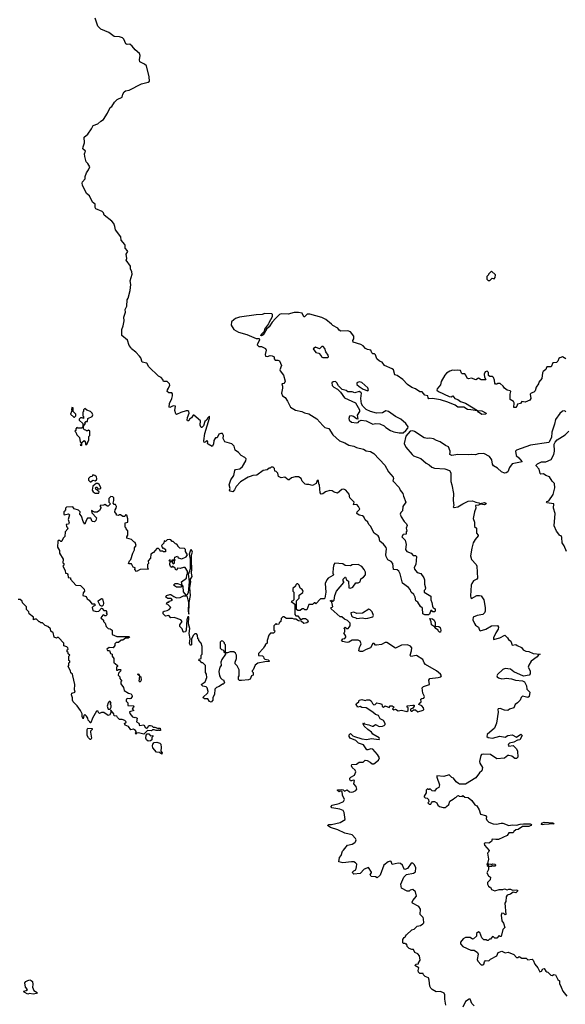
# Model space of a CAD drawing. Extents: x 2494118 to 2687960, y 757339 to 915227.
# Tile 274 of 364: x 2601101 to 2607408, y 889455 to 900848. Entities that reach past the tile are written whole.
import ezdxf

# ---------------------------------------------------------------- set-up
doc = ezdxf.new("R2010")
doc.units = 0

msp = doc.modelspace()

# ---------------------------------------------------------------- linework, layer by layer
at = {"layer": '0CON20XD'}
for points in [[(2603765, 895563), (2603741, 895555), (2603655, 895500), (2603605, 895448), (2603585, 895406), (2603565, 895383), (2603534, 895394), (2603528, 895405), (2603533, 895425), (2603522, 895465), (2603541, 895525), (2603576, 895574), (2603587, 895633), (2603596, 895644), (2603645, 895652), (2603675, 895678), (2603717, 895743), (2603718, 895765), (2603705, 895782), (2603663, 895805), (2603629, 895839), (2603592, 895865), (2603582, 895912), (2603555, 895940), (2603474, 895964), (2603453, 896003), (2603457, 896035), (2603445, 896058), (2603425, 896060), (2603405, 896052), (2603385, 896010), (2603365, 896008), (2603355, 895998), (2603345, 895980), (2603342, 895938), (2603325, 895908), (2603280, 895935), (2603272, 895945), (2603277, 895965), (2603270, 895975), (2603265, 895978), (2603245, 895958), (2603235, 895957), (2603228, 895975), (2603242, 896058), (2603296, 896236), (2603295, 896260), (2603275, 896242), (2603259, 896215), (2603240, 896200), (2603225, 896150), (2603205, 896128), (2603198, 896128), (2603188, 896155), (2603190, 896205), (2603115, 896270), (2603105, 896272), (2603088, 896242), (2603063, 896225), (2603055, 896208), (2603042, 896205), (2603037, 896215), (2603039, 896245), (2603062, 896295), (2603057, 896315), (2603045, 896323), (2603025, 896323), (2602965, 896303), (2602915, 896280), (2602906, 896286), (2602896, 896324), (2602902, 896375), (2602875, 896381), (2602835, 896362), (2602830, 896365), (2602834, 896405), (2602860, 896465), (2602867, 896495), (2602867, 896517), (2602859, 896529), (2602825, 896530), (2602807, 896547), (2602808, 896565), (2602823, 896585), (2602835, 896620), (2602833, 896635), (2602805, 896661), (2602765, 896660), (2602756, 896686), (2602735, 896708), (2602705, 896722), (2602592, 896832), (2602572, 896872), (2602517, 896887), (2602500, 896935), (2602486, 896955), (2602445, 897000), (2602395, 897038), (2602386, 897056), (2602365, 897078), (2602349, 897139), (2602280, 897195), (2602282, 897228), (2602283, 897265), (2602299, 897305), (2602308, 897365), (2602306, 897405), (2602323, 897465), (2602319, 897495), (2602340, 897535), (2602343, 897605), (2602356, 897625), (2602378, 897715), (2602387, 897785), (2602380, 897825), (2602401, 897905), (2602399, 897929), (2602382, 897965), (2602382, 897995), (2602332, 898065), (2602340, 898085), (2602332, 898135), (2602350, 898165), (2602348, 898175), (2602320, 898205), (2602322, 898235), (2602318, 898245), (2602273, 898295), (2602272, 898335), (2602210, 898415), (2602202, 898455), (2602188, 898488), (2602165, 898518), (2602078, 898585), (2602068, 898615), (2602055, 898628), (2601981, 898661), (2601973, 898675), (2601972, 898715), (2601943, 898735), (2601909, 898809), (2601873, 898835), (2601827, 898935), (2601823, 898955), (2601828, 898972), (2601858, 899005), (2601858, 899032), (2601873, 899077), (2601898, 899112), (2601912, 899145), (2601888, 899185), (2601870, 899205), (2601854, 899264), (2601852, 899295), (2601860, 899325), (2601832, 899355), (2601833, 899375), (2601852, 899425), (2601845, 899490), (2601888, 899522), (2601933, 899585), (2601952, 899625), (2602005, 899644), (2602038, 899675), (2602068, 899692), (2602117, 899765), (2602147, 899833), (2602165, 899842), (2602198, 899895), (2602228, 899925), (2602285, 899952), (2602292, 899985), (2602310, 900015), (2602325, 900024), (2602365, 900032), (2602508, 900105), (2602586, 900124), (2602603, 900137), (2602599, 900185), (2602565, 900315), (2602545, 900335), (2602491, 900361), (2602486, 900385), (2602492, 900435), (2602486, 900455), (2602435, 900500), (2602401, 900541), (2602375, 900563), (2602345, 900561), (2602327, 900567), (2602305, 900624), (2602289, 900639), (2602255, 900651), (2602192, 900655), (2602130, 900700), (2602038, 900738), (2602004, 900775), (2601973, 900865)], [(2606535, 897830), (2606562, 897858), (2606585, 897850), (2606598, 897865), (2606600, 897895), (2606555, 897938), (2606520, 897905), (2606520, 897895), (2606500, 897875), (2606500, 897845), (2606515, 897830), (2606535, 897830)], [(2607414, 896924), (2607375, 896948), (2607344, 896936), (2607334, 896926), (2607323, 896897), (2607305, 896880), (2607264, 896876), (2607245, 896832), (2607195, 896830), (2607190, 896825), (2607185, 896800), (2607154, 896776), (2607145, 896760), (2607138, 896695), (2607102, 896655), (2607097, 896633), (2607072, 896595), (2607061, 896555), (2607045, 896537), (2607015, 896528), (2607003, 896515), (2607008, 896465), (2607000, 896445), (2606945, 896422), (2606905, 896430), (2606890, 896405), (2606855, 896398), (2606848, 896375), (2606835, 896362), (2606815, 896360), (2606818, 896415), (2606809, 896429), (2606772, 896455), (2606771, 896515), (2606780, 896545), (2606770, 896555), (2606738, 896562), (2606704, 896584), (2606689, 896609), (2606655, 896640), (2606625, 896640), (2606615, 896630), (2606602, 896632), (2606593, 896643), (2606590, 896675), (2606577, 896707), (2606565, 896720), (2606535, 896720), (2606522, 896732), (2606522, 896765), (2606505, 896782), (2606480, 896775), (2606470, 896745), (2606473, 896713), (2606490, 896685), (2606485, 896680), (2606435, 896680), (2606405, 896700), (2606375, 896682), (2606325, 896700), (2606288, 896692), (2606275, 896700), (2606260, 896735), (2606245, 896750), (2606215, 896750), (2606207, 896757), (2606195, 896788), (2606165, 896792), (2606127, 896787), (2606105, 896792), (2606075, 896782), (2606035, 896758), (2606014, 896736), (2605975, 896660), (2605967, 896623), (2605928, 896575), (2605925, 896560), (2605942, 896545), (2606065, 896486), (2606087, 896483), (2606107, 896497), (2606130, 896465), (2606165, 896452), (2606195, 896430), (2606255, 896409), (2606395, 896326), (2606445, 896321), (2606493, 896295), (2606490, 896285), (2606445, 896281), (2606404, 896305), (2606392, 896322), (2606318, 896332), (2606278, 896338), (2606235, 896364), (2606165, 896366), (2606135, 896386), (2606052, 896422), (2605965, 896449), (2605874, 896464), (2605832, 896462), (2605823, 896473), (2605818, 896495), (2605785, 896502), (2605755, 896542), (2605725, 896540), (2605675, 896578), (2605635, 896592), (2605585, 896628), (2605531, 896685), (2605465, 896731), (2605437, 896737), (2605422, 896795), (2605405, 896809), (2605320, 896845), (2605290, 896885), (2605260, 896895), (2605230, 896925), (2605215, 896970), (2605202, 896982), (2605183, 896983), (2605170, 896995), (2605160, 897025), (2605123, 897033), (2605100, 897045), (2605073, 897073), (2605045, 897088), (2604957, 897117), (2604954, 897134), (2604962, 897155), (2604962, 897185), (2604926, 897236), (2604895, 897248), (2604814, 897244), (2604796, 897256), (2604779, 897279), (2604721, 897311), (2604705, 897326), (2604639, 897379), (2604595, 897403), (2604455, 897441), (2604425, 897440), (2604395, 897408), (2604385, 897410), (2604365, 897452), (2604325, 897461), (2604275, 897459), (2604205, 897440), (2604125, 897443), (2604103, 897437), (2604058, 897392), (2604021, 897349), (2603985, 897294), (2603953, 897267), (2603915, 897202), (2603895, 897188), (2603888, 897195), (2603892, 897205), (2603930, 897245), (2603935, 897267), (2603982, 897328), (2603985, 897346), (2604022, 897415), (2604023, 897435), (2604015, 897445), (2603935, 897447), (2603905, 897438), (2603835, 897434), (2603643, 897407), (2603595, 897392), (2603575, 897376), (2603550, 897350), (2603547, 897315), (2603577, 897265), (2603631, 897231), (2603725, 897206), (2603835, 897159), (2603868, 897158), (2603872, 897145), (2603848, 897085), (2603865, 897068), (2603895, 897067), (2603944, 897044), (2603950, 897025), (2603937, 896975), (2603943, 896955), (2603965, 896952), (2603996, 896964), (2604020, 896960), (2604043, 896945), (2604043, 896923), (2604055, 896910), (2604085, 896910), (2604105, 896900), (2604129, 896845), (2604110, 896795), (2604112, 896785), (2604152, 896735), (2604168, 896665), (2604167, 896653), (2604155, 896640), (2604130, 896635), (2604139, 896609), (2604140, 896585), (2604127, 896525), (2604140, 896495), (2604168, 896475), (2604197, 896435), (2604232, 896365), (2604288, 896328), (2604364, 896314), (2604395, 896299), (2604445, 896286), (2604535, 896230), (2604605, 896154), (2604629, 896129), (2604675, 896117), (2604720, 896045), (2604798, 895975), (2604861, 895951), (2604905, 895924), (2604965, 895914), (2604995, 895896), (2605075, 895880), (2605105, 895861), (2605155, 895850), (2605195, 895827), (2605323, 895695), (2605365, 895618), (2605420, 895555), (2605422, 895538), (2605413, 895513), (2605488, 895435), (2605500, 895405), (2605532, 895365), (2605538, 895335), (2605563, 895265), (2605530, 895215), (2605528, 895165), (2605508, 895145), (2605501, 895125), (2605509, 895095), (2605545, 895042), (2605573, 895015), (2605580, 894995), (2605568, 894965), (2605578, 894935), (2605568, 894922), (2605570, 894895), (2605535, 894890), (2605518, 894865), (2605559, 894825), (2605568, 894775), (2605561, 894719), (2605575, 894696), (2605625, 894676), (2605649, 894649), (2605677, 894647), (2605687, 894637), (2605681, 894545), (2605661, 894509), (2605665, 894490), (2605695, 894452), (2605738, 894438), (2605771, 894391), (2605779, 894365), (2605779, 894315), (2605793, 894275), (2605788, 894255), (2605778, 894245), (2605778, 894225), (2605855, 894177), (2605852, 894135), (2605866, 894105), (2605873, 894063), (2605882, 894042), (2605896, 894036), (2605902, 894025), (2605902, 894005), (2605895, 893998), (2605878, 893998), (2605865, 894010), (2605855, 894010), (2605839, 893971), (2605825, 893960), (2605785, 893960), (2605763, 893975), (2605757, 894037), (2605735, 894058), (2605705, 894108), (2605680, 894125), (2605674, 894165), (2605658, 894198), (2605628, 894225), (2605616, 894256), (2605597, 894277), (2605525, 894328), (2605499, 894435), (2605482, 894465), (2605465, 894482), (2605422, 894485), (2605416, 894555), (2605397, 894577), (2605357, 894597), (2605336, 894636), (2605332, 894655), (2605342, 894725), (2605339, 894739), (2605308, 894778), (2605264, 894814), (2605256, 894855), (2605246, 894875), (2605200, 894905), (2605170, 894955), (2605160, 894985), (2605138, 895005), (2605125, 895032), (2605095, 895062), (2605080, 895095), (2605065, 895107), (2605025, 895113), (2604998, 895135), (2605002, 895155), (2605032, 895185), (2605017, 895217), (2604997, 895237), (2604960, 895235), (2604967, 895267), (2604918, 895315), (2604908, 895358), (2604873, 895403), (2604850, 895415), (2604825, 895412), (2604775, 895370), (2604735, 895382), (2604715, 895397), (2604685, 895400), (2604635, 895383), (2604605, 895362), (2604585, 895358), (2604574, 895374), (2604568, 895465), (2604560, 895475), (2604557, 895517), (2604540, 895515), (2604528, 895482), (2604485, 895458), (2604445, 895470), (2604415, 895468), (2604400, 895475), (2604365, 895510), (2604355, 895540), (2604325, 895558), (2604285, 895558), (2604243, 895547), (2604217, 895523), (2604203, 895523), (2604166, 895556), (2604125, 895547), (2604091, 895561), (2604085, 895600), (2604065, 895620), (2604050, 895625), (2604048, 895655), (2604032, 895672), (2604008, 895672), (2603995, 895660), (2603985, 895660), (2603962, 895638), (2603915, 895632), (2603843, 895577), (2603795, 895574), (2603765, 895563)], [(2604605, 896938), (2604665, 896940), (2604670, 896945), (2604668, 896965), (2604640, 897005), (2604630, 897045), (2604610, 897065), (2604592, 897068), (2604565, 897040), (2604522, 897058), (2604492, 897038), (2604525, 896998), (2604559, 896989), (2604585, 896960), (2604590, 896945), (2604605, 896938)], [(2605486, 896066), (2605535, 896069), (2605566, 896094), (2605589, 896121), (2605593, 896135), (2605563, 896175), (2605507, 896227), (2605445, 896258), (2605364, 896316), (2605335, 896321), (2605295, 896297), (2605226, 896294), (2605155, 896313), (2605106, 896336), (2605067, 896377), (2605054, 896404), (2605044, 896464), (2605053, 896525), (2605043, 896535), (2605025, 896544), (2604975, 896530), (2604943, 896543), (2604895, 896542), (2604875, 896558), (2604828, 896568), (2604785, 896610), (2604767, 896647), (2604752, 896662), (2604725, 896657), (2604710, 896645), (2604712, 896615), (2604734, 896594), (2604773, 896573), (2604808, 896538), (2604855, 896472), (2604983, 896413), (2605028, 896335), (2605030, 896315), (2605003, 896273), (2605010, 896225), (2604995, 896228), (2604960, 896255), (2604935, 896264), (2604915, 896259), (2604906, 896234), (2604911, 896215), (2604935, 896190), (2604995, 896182), (2605015, 896188), (2605027, 896203), (2605047, 896213), (2605106, 896206), (2605185, 896166), (2605216, 896174), (2605265, 896172), (2605315, 896148), (2605335, 896128), (2605388, 896095), (2605425, 896080), (2605486, 896066)], [(2605125, 896554), (2605132, 896565), (2605125, 896589), (2605055, 896648), (2605025, 896656), (2605000, 896645), (2604999, 896625), (2605024, 896604), (2605073, 896573), (2605125, 896554)], [(2601735, 896250), (2601750, 896265), (2601750, 896285), (2601720, 896315), (2601720, 896355), (2601705, 896360), (2601700, 896335), (2601710, 896325), (2601700, 896315), (2601690, 896285), (2601725, 896250), (2601735, 896250)], [(2601815, 895920), (2601820, 895925), (2601820, 895955), (2601845, 895980), (2601860, 895955), (2601862, 895932), (2601878, 895932), (2601900, 895985), (2601900, 896025), (2601910, 896035), (2601910, 896085), (2601895, 896100), (2601885, 896090), (2601875, 896090), (2601865, 896100), (2601852, 896102), (2601840, 896115), (2601840, 896145), (2601860, 896175), (2601850, 896185), (2601865, 896200), (2601885, 896200), (2601890, 896235), (2601940, 896255), (2601948, 896275), (2601940, 896295), (2601920, 896315), (2601878, 896328), (2601855, 896348), (2601840, 896335), (2601840, 896315), (2601830, 896305), (2601830, 896265), (2601840, 896255), (2601838, 896232), (2601825, 896240), (2601805, 896240), (2601790, 896225), (2601790, 896215), (2601830, 896175), (2601830, 896135), (2601815, 896120), (2601775, 896120), (2601762, 896128), (2601750, 896115), (2601750, 896095), (2601740, 896085), (2601750, 896075), (2601760, 896045), (2601792, 896012), (2601800, 895965), (2601810, 895955), (2601810, 895935), (2601800, 895925), (2601815, 895920)], [(2607415, 896310), (2607402, 896322), (2607375, 896320), (2607345, 896290), (2607295, 896220), (2607283, 896167), (2607254, 896075), (2607247, 896013), (2607216, 895954), (2607005, 895925), (2606843, 895865), (2606832, 895855), (2606840, 895805), (2606870, 895780), (2606908, 895732), (2606795, 895708), (2606764, 895666), (2606745, 895618), (2606725, 895603), (2606705, 895602), (2606670, 895615), (2606625, 895660), (2606577, 895687), (2606568, 895705), (2606558, 895755), (2606532, 895795), (2606465, 895829), (2606400, 895825), (2606369, 895811), (2606325, 895817), (2606295, 895812), (2606165, 895815), (2606096, 895806), (2606072, 895815), (2606078, 895842), (2606079, 895855), (2606057, 895907), (2606022, 895922), (2605962, 895965), (2605918, 895978), (2605885, 895998), (2605844, 896006), (2605815, 896000), (2605775, 896010), (2605665, 896084), (2605645, 896090), (2605615, 896086), (2605565, 896029), (2605546, 895945), (2605565, 895900), (2605637, 895815), (2605655, 895802), (2605739, 895769), (2605800, 895715), (2605835, 895696), (2605865, 895669), (2605895, 895659), (2606015, 895651), (2606071, 895631), (2606084, 895605), (2606084, 895504), (2606097, 895465), (2606114, 895365), (2606111, 895285), (2606118, 895225), (2606113, 895213), (2606123, 895203), (2606165, 895210), (2606225, 895245), (2606285, 895276), (2606335, 895279), (2606375, 895264), (2606409, 895259), (2606425, 895248), (2606475, 895261), (2606488, 895255), (2606492, 895245), (2606475, 895233), (2606427, 895243), (2606405, 895230), (2606372, 895225), (2606373, 895195), (2606358, 895152), (2606343, 895075), (2606360, 895035), (2606360, 894985), (2606380, 894965), (2606382, 894905), (2606400, 894885), (2606400, 894875), (2606365, 894832), (2606344, 894795), (2606326, 894734), (2606314, 894645), (2606323, 894603), (2606377, 894545), (2606386, 894525), (2606394, 894385), (2606386, 894374), (2606348, 894355), (2606327, 894323), (2606321, 894305), (2606313, 894183), (2606318, 894158), (2606325, 894150), (2606385, 894184), (2606415, 894186), (2606435, 894180), (2606466, 894135), (2606483, 894045), (2606481, 894005), (2606473, 893985), (2606455, 893967), (2606390, 893955), (2606344, 893935), (2606338, 893905), (2606357, 893863), (2606372, 893842), (2606405, 893817), (2606417, 893785), (2606426, 893776), (2606490, 893795), (2606555, 893836), (2606625, 893839), (2606635, 893820), (2606633, 893797), (2606604, 893755), (2606577, 893695), (2606578, 893678), (2606652, 893695), (2606710, 893725), (2606742, 893695), (2606752, 893675), (2606780, 893655), (2606795, 893612), (2606835, 893618), (2606850, 893605), (2606903, 893583), (2606920, 893555), (2606951, 893541), (2606985, 893538), (2607035, 893513), (2607118, 893508), (2607100, 893500), (2607083, 893477), (2607015, 893427), (2606985, 893380), (2606979, 893355), (2607003, 893315), (2607002, 893278), (2606990, 893265), (2606925, 893250), (2606812, 893302), (2606775, 893334), (2606715, 893341), (2606685, 893329), (2606625, 893271), (2606618, 893255), (2606619, 893245), (2606635, 893231), (2606675, 893221), (2606704, 893224), (2606725, 893229), (2606785, 893222), (2606834, 893204), (2606915, 893198), (2606935, 893188), (2606959, 893139), (2606962, 893102), (2606997, 893065), (2606990, 893015), (2606975, 893004), (2606915, 893020), (2606900, 893005), (2606886, 892974), (2606856, 892944), (2606828, 892925), (2606813, 892887), (2606765, 892870), (2606745, 892853), (2606705, 892859), (2606655, 892878), (2606633, 892875), (2606627, 892865), (2606631, 892835), (2606613, 892707), (2606588, 892652), (2606506, 892575), (2606501, 892555), (2606515, 892541), (2606565, 892534), (2606653, 892557), (2606715, 892546), (2606745, 892564), (2606795, 892573), (2606845, 892547), (2606895, 892580), (2606908, 892565), (2606883, 892517), (2606865, 892510), (2606855, 892512), (2606815, 892490), (2606765, 892476), (2606751, 892465), (2606747, 892455), (2606755, 892443), (2606805, 892450), (2606813, 892443), (2606845, 892410), (2606857, 892385), (2606859, 892315), (2606845, 892300), (2606825, 892300), (2606792, 892325), (2606755, 892334), (2606745, 892333), (2606706, 892304), (2606615, 892297), (2606545, 892347), (2606465, 892351), (2606440, 892345), (2606430, 892335), (2606416, 892265), (2606421, 892245), (2606452, 892195), (2606445, 892158), (2606417, 892135), (2606373, 892075), (2606255, 892003), (2606185, 892002), (2606175, 892008), (2606145, 892028), (2606115, 892072), (2606095, 892078), (2606065, 892112), (2606005, 892091), (2605925, 892100), (2605923, 892085), (2605953, 891993), (2605948, 891965), (2605915, 891948), (2605895, 891922), (2605870, 891925), (2605845, 891950), (2605835, 891940), (2605825, 891940), (2605815, 891950), (2605798, 891932), (2605799, 891901), (2605778, 891865), (2605778, 891855), (2605790, 891845), (2605811, 891841), (2605826, 891826), (2605832, 891798), (2605820, 891785), (2605835, 891770), (2605855, 891770), (2605862, 891788), (2605875, 891800), (2605895, 891800), (2605925, 891788), (2605935, 891760), (2605955, 891742), (2605995, 891732), (2606025, 891733), (2606035, 891742)], [(2607423, 894695), (2607395, 894760), (2607372, 894795), (2607368, 894855), (2607360, 894875), (2607345, 894880), (2607305, 894930), (2607281, 894991), (2607292, 895135), (2607273, 895195), (2607277, 895247), (2607195, 895258), (2607190, 895265), (2607195, 895272), (2607219, 895281), (2607268, 895355), (2607288, 895432), (2607285, 895480), (2607255, 895510), (2607225, 895560), (2607183, 895573), (2607155, 895592), (2607125, 895590), (2607117, 895597), (2607106, 895646), (2607070, 895685), (2607070, 895695), (2607085, 895710), (2607135, 895732), (2607185, 895732), (2607245, 895760), (2607276, 895815), (2607282, 895855), (2607281, 895935), (2607291, 895959), (2607314, 895986), (2607405, 896043), (2607448, 896085)], [(2601925, 895500), (2601945, 895520), (2601975, 895512), (2601987, 895523), (2601992, 895535), (2601987, 895557), (2601970, 895575), (2601945, 895580), (2601938, 895562), (2601915, 895560), (2601895, 895540), (2601895, 895520), (2601915, 895500), (2601925, 895500)], [(2602015, 895370), (2602020, 895385), (2601980, 895415), (2601978, 895432), (2601985, 895440), (2601995, 895440), (2602005, 895420), (2602025, 895418), (2602040, 895425), (2602040, 895435), (2602020, 895470), (2602005, 895480), (2601985, 895483), (2601945, 895450), (2601940, 895405), (2601950, 895385), (2601975, 895370), (2602015, 895370)], [(2603074, 894185), (2603069, 894275), (2603078, 894345), (2603070, 894365), (2603093, 894405), (2603087, 894445), (2603092, 894495), (2603086, 894585), (2603086, 894654), (2603098, 894685), (2603092, 894705), (2603085, 894718), (2603075, 894710), (2603062, 894665), (2603073, 894605), (2603071, 894495), (2603062, 894455), (2603050, 894435), (2603062, 894345), (2603049, 894215), (2603035, 894190), (2603025, 894190), (2602996, 894226), (2602990, 894295), (2602980, 894305), (2602972, 894345), (2603028, 894385), (2603033, 894425), (2603042, 894438), (2603039, 894465), (2603015, 894510), (2602995, 894510), (2602955, 894498), (2602925, 894500), (2602918, 894482), (2602905, 894480), (2602895, 894510), (2602885, 894510), (2602875, 894520), (2602865, 894520), (2602855, 894510), (2602845, 894520), (2602838, 894545), (2602840, 894580), (2602830, 894585), (2602835, 894600), (2602840, 894580), (2602860, 894580), (2602862, 894598), (2602878, 894598), (2602878, 894592), (2602860, 894580), (2602875, 894550), (2602890, 894565), (2602890, 894585), (2602900, 894595), (2602890, 894605), (2602895, 894630), (2602925, 894640), (2602932, 894622), (2602975, 894610), (2603025, 894632), (2603040, 894655), (2603018, 894695), (2603017, 894717), (2603005, 894730), (2602952, 894732), (2602930, 894755), (2602930, 894765), (2602918, 894778), (2602902, 894782), (2602875, 894810), (2602865, 894810), (2602848, 894828), (2602835, 894832), (2602805, 894830), (2602785, 894810), (2602772, 894818), (2602768, 894792), (2602742, 894765), (2602752, 894732), (2602762, 894738), (2602788, 894718), (2602788, 894692), (2602765, 894690), (2602757, 894697), (2602725, 894700), (2602720, 894715), (2602705, 894730), (2602685, 894730), (2602646, 894684), (2602618, 894665), (2602612, 894618), (2602588, 894585), (2602590, 894555), (2602580, 894545), (2602580, 894505), (2602590, 894495), (2602585, 894490), (2602495, 894488), (2602453, 894463), (2602432, 894485), (2602437, 894507), (2602412, 894512), (2602395, 894550), (2602365, 894550), (2602360, 894555), (2602370, 894585), (2602387, 894603), (2602408, 894675), (2602430, 894715), (2602430, 894735), (2602448, 894765), (2602435, 894800), (2602420, 894805), (2602392, 894832), (2602338, 894848), (2602338, 894865), (2602350, 894885), (2602350, 894935), (2602330, 894955), (2602330, 894965), (2602320, 894975), (2602320, 895025), (2602350, 895035), (2602352, 895072), (2602340, 895115), (2602325, 895120), (2602315, 895100), (2602295, 895098), (2602265, 895120), (2602255, 895120), (2602245, 895110), (2602220, 895115), (2602220, 895125), (2602200, 895155), (2602203, 895177), (2602218, 895195), (2602220, 895215), (2602208, 895238), (2602195, 895240), (2602180, 895255), (2602190, 895285), (2602190, 895315), (2602178, 895328), (2602155, 895330), (2602133, 895307), (2602130, 895265), (2602150, 895245), (2602125, 895220), (2602115, 895220), (2602085, 895238), (2602075, 895230), (2602032, 895228), (2602030, 895215), (2602040, 895205), (2602040, 895195), (2602025, 895170), (2601995, 895150), (2601965, 895150), (2601932, 895168), (2601935, 895140), (2601990, 895085), (2601980, 895055), (2601965, 895038), (2601940, 895040), (2601925, 895080), (2601885, 895080), (2601868, 895055), (2601855, 895010), (2601835, 895040), (2601814, 895104), (2601798, 895128), (2601800, 895155), (2601782, 895172), (2601730, 895190), (2601715, 895210), (2601643, 895207), (2601630, 895195), (2601630, 895175), (2601618, 895162), (2601610, 895155), (2601610, 895125), (2601615, 895120), (2601665, 895130), (2601678, 895118), (2601662, 895065), (2601672, 895025), (2601665, 895010), (2601640, 895005), (2601643, 894983), (2601655, 894970), (2601658, 894955), (2601628, 894922), (2601622, 894868), (2601603, 894847), (2601590, 894815), (2601585, 894810), (2601575, 894810), (2601565, 894820), (2601545, 894820), (2601542, 894815), (2601540, 894745), (2601560, 894705), (2601560, 894675), (2601602, 894605), (2601600, 894565), (2601610, 894555), (2601610, 894535), (2601600, 894525), (2601628, 894475), (2601630, 894445), (2601648, 894438), (2601657, 894427), (2601662, 894392), (2601688, 894388), (2601690, 894375), (2601750, 894305), (2601805, 894300), (2601848, 894258), (2601850, 894235), (2601833, 894217), (2601830, 894185), (2601870, 894175), (2601880, 894145), (2601905, 894130), (2601935, 894090), (2601965, 894090), (2601970, 894085), (2601970, 894065), (2601955, 894060), (2601940, 894045), (2601945, 894012), (2601985, 894000), (2602016, 894004), (2602045, 894040), (2602056, 894036), (2602075, 894010), (2602095, 894010), (2602108, 893998), (2602100, 893985), (2602110, 893975), (2602108, 893962), (2602095, 893950), (2602085, 893950), (2602075, 893960), (2602062, 893958), (2602040, 893925), (2602068, 893898), (2602070, 893885), (2602090, 893865), (2602100, 893825), (2602122, 893802), (2602145, 893800), (2602170, 893785), (2602170, 893735), (2602225, 893710), (2602365, 893710), (2602370, 893705), (2602355, 893690), (2602325, 893690), (2602295, 893668), (2602273, 893667), (2602245, 893640), (2602215, 893640), (2602200, 893625), (2602200, 893605), (2602181, 893579), (2602135, 893582), (2602110, 893565), (2602115, 893550), (2602138, 893548), (2602150, 893515), (2602170, 893505), (2602170, 893485), (2602190, 893455), (2602190, 893405), (2602205, 893400), (2602230, 893375), (2602230, 893365), (2602220, 893355), (2602222, 893322), (2602235, 893320), (2602245, 893330), (2602265, 893330), (2602270, 893325), (2602265, 893310), (2602242, 893288), (2602240, 893265), (2602260, 893245), (2602260, 893225), (2602280, 893195), (2602270, 893185), (2602270, 893165), (2602302, 893122), (2602310, 893085), (2602360, 893055), (2602388, 893048), (2602403, 893025), (2602402, 893015), (2602385, 892992), (2602375, 892988), (2602345, 892992), (2602334, 892986), (2602330, 892975), (2602332, 892962), (2602350, 892945), (2602352, 892912), (2602415, 892910), (2602420, 892905), (2602418, 892892), (2602400, 892875), (2602420, 892855), (2602372, 892838), (2602375, 892820), (2602405, 892782), (2602425, 892772), (2602435, 892778), (2602460, 892765), (2602450, 892725), (2602478, 892708), (2602485, 892680), (2602535, 892690), (2602551, 892661), (2602565, 892652), (2602580, 892655), (2602595, 892680), (2602615, 892680), (2602627, 892677), (2602645, 892660), (2602665, 892662), (2602695, 892650), (2602725, 892650), (2602730, 892625), (2602715, 892622), (2602705, 892630), (2602697, 892623), (2602677, 892623), (2602655, 892632), (2602638, 892632), (2602625, 892620), (2602578, 892622), (2602535, 892581), (2602475, 892598), (2602457, 892593), (2602445, 892582), (2602440, 892595), (2602448, 892602), (2602447, 892613), (2602440, 892625), (2602415, 892638), (2602385, 892630), (2602358, 892668), (2602320, 892685), (2602313, 892707), (2602328, 892712), (2602330, 892725), (2602317, 892737), (2602285, 892750), (2602255, 892750), (2602232, 892772), (2602225, 892790), (2602192, 892792), (2602190, 892815), (2602155, 892860), (2602150, 892845), (2602160, 892835), (2602138, 892802), (2602125, 892798), (2602075, 892830), (2602045, 892830), (2602025, 892820), (2602012, 892832), (2602010, 892845), (2601990, 892845), (2601942, 892765), (2601925, 892710), (2601915, 892710), (2601910, 892725), (2601893, 892743), (2601887, 892765), (2601875, 892790), (2601855, 892808), (2601843, 892797), (2601835, 892760), (2601824, 892784), (2601823, 892815), (2601804, 892854), (2601765, 892910), (2601720, 892955), (2601713, 892973), (2601712, 893002), (2601698, 893035), (2601703, 893057), (2601742, 893068), (2601733, 893095), (2601740, 893155), (2601717, 893257), (2601710, 893275), (2601692, 893292), (2601690, 893315), (2601662, 893362), (2601670, 893375), (2601670, 893405), (2601680, 893415), (2601680, 893425), (2601670, 893435), (2601670, 893485), (2601680, 893495), (2601662, 893512), (2601660, 893525), (2601650, 893535), (2601650, 893555), (2601660, 893565), (2601658, 893578), (2601645, 893590), (2601612, 893602), (2601610, 893635), (2601548, 893698), (2601535, 893700), (2601525, 893692), (2601500, 893705), (2601488, 893758), (2601475, 893760), (2601462, 893772), (2601458, 893798), (2601428, 893828), (2601395, 893840), (2601365, 893870), (2601345, 893870), (2601335, 893880), (2601325, 893880), (2601295, 893910), (2601275, 893910), (2601262, 893902), (2601260, 893935), (2601212, 893972), (2601208, 893998), (2601180, 894025), (2601180, 894055), (2601132, 894102), (2601128, 894118), (2601108, 894138), (2601085, 894140)], [(2605152, 892255), (2605175, 892238), (2605195, 892237), (2605249, 892281), (2605260, 892305), (2605239, 892345), (2605185, 892408), (2605159, 892411), (2605125, 892398), (2605115, 892400), (2605075, 892459), (2605018, 892478), (2604987, 892507), (2604920, 892535), (2604908, 892555), (2604908, 892572), (2604925, 892588), (2604952, 892562), (2604973, 892553), (2605055, 892528), (2605115, 892518), (2605165, 892530), (2605255, 892520), (2605260, 892525), (2605255, 892540), (2605185, 892582), (2605168, 892605), (2605124, 892634), (2605084, 892674), (2605070, 892695), (2605070, 892705), (2605075, 892710), (2605082, 892702), (2605139, 892689), (2605175, 892674), (2605186, 892674), (2605215, 892692), (2605255, 892670), (2605295, 892672), (2605315, 892680), (2605327, 892693), (2605327, 892705), (2605305, 892738), (2605269, 892759), (2605250, 892795), (2605215, 892807), (2605185, 892837), (2605108, 892885), (2605055, 892890), (2605035, 892900), (2605010, 892895), (2604990, 892925), (2604994, 892936), (2605020, 892955), (2605027, 892973), (2605055, 892983), (2605095, 892970), (2605115, 892978), (2605145, 892978), (2605166, 892966), (2605181, 892935), (2605195, 892921), (2605210, 892925), (2605228, 892942), (2605265, 892937), (2605286, 892926), (2605290, 892905), (2605305, 892894), (2605325, 892910), (2605372, 892888), (2605385, 892908), (2605407, 892907), (2605430, 892895), (2605412, 892872), (2605425, 892862), (2605445, 892870), (2605475, 892850), (2605515, 892858), (2605576, 892844), (2605590, 892855), (2605590, 892885), (2605580, 892895), (2605582, 892908), (2605645, 892918), (2605660, 892915), (2605660, 892905), (2605645, 892880), (2605620, 892870), (2605618, 892855), (2605625, 892848), (2605635, 892848), (2605655, 892862), (2605675, 892863), (2605705, 892840), (2605765, 892860), (2605772, 892868), (2605770, 892885), (2605748, 892908), (2605717, 892925), (2605718, 892935), (2605742, 892955), (2605738, 892985), (2605750, 892995), (2605771, 892999), (2605782, 893015), (2605760, 893055), (2605754, 893116), (2605768, 893132), (2605838, 893155), (2605831, 893205), (2605844, 893226), (2605940, 893235), (2605970, 893245), (2605977, 893255), (2605967, 893275), (2605920, 893315), (2605793, 893385), (2605778, 893405), (2605763, 893445), (2605690, 893490), (2605621, 893481), (2605613, 893495), (2605632, 893545), (2605635, 893580), (2605619, 893599), (2605585, 893614), (2605515, 893611), (2605445, 893577), (2605345, 893642), (2605325, 893642), (2605285, 893618), (2605225, 893610), (2605215, 893610), (2605198, 893628), (2605185, 893630), (2605155, 893578), (2605105, 893560), (2605065, 893538), (2605037, 893537), (2605020, 893545), (2605028, 893585), (2605042, 893605), (2605047, 893625), (2605035, 893658), (2605015, 893667), (2604945, 893669), (2604904, 893646), (2604885, 893643), (2604833, 893653), (2604822, 893662), (2604835, 893682), (2604861, 893689), (2604872, 893705), (2604872, 893715), (2604850, 893755), (2604860, 893765), (2604860, 893795), (2604850, 893805), (2604865, 893820), (2604882, 893802), (2604898, 893802), (2604920, 893835), (2604920, 893865), (2604890, 893895), (2604855, 893910), (2604825, 893940), (2604805, 893940), (2604702, 894032), (2604702, 894048), (2604720, 894055), (2604718, 894075), (2604708, 894108), (2604690, 894125), (2604705, 894130), (2604715, 894120), (2604725, 894120), (2604735, 894130), (2604743, 894187), (2604763, 894237), (2604850, 894335), (2604850, 894345), (2604840, 894355), (2604840, 894375), (2604862, 894398), (2604868, 894398), (2604880, 894365), (2604902, 894352), (2604904, 894274), (2604925, 894270), (2604952, 894282), (2604985, 894330), (2605015, 894333), (2605036, 894344), (2605045, 894378), (2605075, 894398), (2605100, 894425), (2605100, 894455), (2605085, 894488), (2605055, 894522), (2605013, 894543), (2604945, 894542), (2604925, 894530), (2604865, 894532), (2604835, 894552), (2604745, 894558), (2604732, 894545), (2604724, 894505), (2604722, 894445), (2604728, 894425), (2604720, 894415), (2604668, 894385), (2604650, 894365), (2604634, 894326), (2604640, 894225), (2604630, 894155), (2604622, 894148), (2604580, 894145), (2604525, 894090), (2604515, 894100), (2604505, 894100), (2604485, 894080), (2604445, 894080), (2604420, 894020), (2604398, 894018), (2604385, 894030), (2604365, 894030), (2604345, 894010), (2604315, 894010), (2604302, 894022), (2604300, 894125), (2604330, 894155), (2604332, 894188), (2604375, 894220), (2604378, 894235), (2604366, 894256), (2604342, 894272), (2604330, 894305), (2604315, 894320), (2604305, 894320), (2604292, 894308), (2604288, 894292), (2604260, 894265), (2604260, 894235), (2604270, 894225), (2604270, 894135), (2604258, 894122), (2604240, 894115), (2604280, 894085), (2604280, 893965), (2604295, 893950), (2604315, 893950), (2604345, 893910), (2604365, 893910), (2604375, 893920), (2604405, 893920), (2604428, 893905), (2604435, 893880), (2604422, 893868), (2604385, 893860), (2604355, 893890), (2604325, 893892), (2604295, 893910), (2604275, 893910), (2604255, 893920), (2604185, 893920), (2604155, 893940), (2604143, 893937), (2604122, 893918), (2604120, 893885), (2604102, 893868), (2604098, 893852), (2604075, 893850), (2604065, 893860), (2604040, 893835), (2604040, 893785), (2604050, 893775), (2604048, 893762), (2604035, 893750), (2604002, 893748), (2603980, 893725), (2603960, 893665), (2603960, 893635), (2603940, 893615), (2603940, 893605), (2603923, 893587), (2603920, 893575), (2603860, 893515), (2603862, 893492), (2603908, 893488), (2603920, 893475), (2603922, 893462), (2603935, 893450), (2603972, 893442), (2603990, 893425), (2603985, 893420), (2603935, 893418), (2603855, 893402), (2603822, 893378), (2603800, 893325), (2603790, 893315), (2603790, 893305), (2603800, 893295), (2603800, 893265), (2603782, 893255), (2603764, 893216), (2603745, 893208), (2603665, 893200), (2603643, 893203), (2603632, 893212), (2603630, 893245), (2603640, 893255), (2603638, 893325), (2603615, 893370), (2603590, 893395), (2603590, 893415), (2603606, 893455), (2603609, 893495), (2603595, 893518), (2603575, 893532), (2603535, 893532), (2603505, 893520), (2603480, 893520), (2603480, 893505), (2603438, 893445), (2603428, 893415), (2603430, 893375), (2603413, 893357), (2603402, 893305), (2603410, 893255), (2603420, 893245), (2603422, 893232), (2603442, 893212), (2603458, 893208), (2603470, 893175), (2603455, 893160), (2603445, 893160), (2603407, 893133), (2603375, 893120), (2603355, 893100), (2603352, 893038), (2603332, 893005), (2603332, 892975), (2603315, 892952), (2603297, 892957), (2603275, 892990), (2603238, 892988), (2603220, 893005), (2603275, 893060), (2603280, 893075), (2603270, 893115), (2603255, 893130), (2603218, 893138), (2603200, 893155), (2603245, 893188), (2603264, 893236), (2603259, 893275), (2603248, 893295), (2603250, 893375), (2603220, 893405), (2603208, 893408), (2603188, 893428), (2603170, 893435), (2603175, 893450), (2603200, 893455), (2603200, 893495), (2603210, 893505), (2603212, 893525), (2603212, 893595), (2603200, 893635), (2603170, 893665), (2603170, 893675), (2603160, 893685), (2603158, 893728), (2603145, 893740), (2603125, 893740), (2603112, 893728), (2603088, 893682), (2603086, 893614), (2603075, 893608), (2603065, 893630), (2603070, 893685), (2603059, 893745), (2603066, 893805), (2603053, 893857), (2603055, 893940), (2603045, 893940), (2603033, 893905), (2603026, 893785), (2603016, 893764), (2603000, 893760), (2602990, 893765), (2602978, 893798), (2602952, 893825), (2602952, 893845), (2602978, 893885), (2602963, 893903), (2602885, 893932), (2602848, 893928), (2602825, 893952), (2602788, 893948), (2602760, 893975), (2602760, 893995), (2602770, 894005), (2602807, 894013), (2602830, 894025), (2602850, 894045), (2602815, 894080), (2602800, 894085), (2602805, 894110), (2602825, 894110), (2602832, 894118), (2602867, 894133), (2602852, 894152), (2602815, 894152), (2602792, 894165), (2602800, 894185), (2602835, 894198), (2602850, 894195), (2602882, 894172), (2602915, 894160), (2602955, 894163), (2602995, 894183), (2603035, 894180), (2603053, 894105), (2603050, 894005), (2603055, 893970), (2603060, 894105), (2603074, 894185)], [(2602965, 894280), (2602912, 894282), (2602880, 894305), (2602900, 894325), (2602926, 894326), (2602968, 894308), (2602970, 894285), (2602965, 894280)], [(2602045, 894060), (2602031, 894071), (2602010, 894115), (2602010, 894125), (2602045, 894150), (2602057, 894147), (2602068, 894095), (2602067, 894075), (2602055, 894062), (2602045, 894060)], [(2605095, 893918), (2605125, 893924), (2605182, 893938), (2605192, 893955), (2605175, 893998), (2605151, 894021), (2605136, 894026), (2605065, 893980), (2604998, 893978), (2604965, 893992), (2604930, 893985), (2604935, 893950), (2604948, 893938), (2604988, 893928), (2604995, 893920), (2605065, 893928), (2605095, 893918)], [(2605965, 893760), (2605955, 893760), (2605940, 893775), (2605940, 893785), (2605912, 893805), (2605898, 893828), (2605885, 893830), (2605862, 893845), (2605859, 893879), (2605842, 893918), (2605875, 893917), (2605891, 893901), (2605903, 893873), (2605902, 893832), (2605947, 893827), (2605960, 893815), (2605970, 893785), (2605965, 893760)], [(2603480, 893520), (2603480, 893615), (2603470, 893625), (2603468, 893638), (2603448, 893658), (2603435, 893660), (2603420, 893645), (2603420, 893575), (2603432, 893562), (2603448, 893558), (2603460, 893545), (2603462, 893532), (2603475, 893520), (2603480, 893520)], [(2602495, 893182), (2602483, 893195), (2602490, 893250), (2602465, 893270), (2602465, 893278), (2602480, 893275), (2602490, 893250), (2602500, 893245), (2602507, 893205), (2602495, 893182)], [(2602145, 892870), (2602160, 892895), (2602157, 892917), (2602150, 892925), (2602150, 892935), (2602160, 892945), (2602145, 892960), (2602135, 892960), (2602122, 892945), (2602113, 892905), (2602125, 892870), (2602145, 892870)], [(2601925, 892520), (2601915, 892520), (2601895, 892538), (2601882, 892565), (2601880, 892635), (2601888, 892652), (2601937, 892647), (2601940, 892635), (2601920, 892615), (2601918, 892605), (2601930, 892535), (2601925, 892520)], [(2602585, 892501), (2602566, 892516), (2602560, 892535), (2602562, 892568), (2602575, 892583), (2602595, 892583), (2602615, 892560), (2602640, 892565), (2602640, 892555), (2602628, 892542), (2602627, 892515), (2602615, 892502), (2602585, 892501)], [(2602745, 892350), (2602717, 892367), (2602684, 892374), (2602641, 892421), (2602636, 892445), (2602639, 892465), (2602654, 892486), (2602685, 892489), (2602722, 892475), (2602733, 892465), (2602738, 892425), (2602733, 892383), (2602748, 892365), (2602745, 892350)], [(2606027, 889445), (2606017, 889515), (2606017, 889563), (2606008, 889585), (2605965, 889603), (2605915, 889598), (2605870, 889625), (2605855, 889640), (2605843, 889665), (2605836, 889736), (2605825, 889760), (2605790, 889775), (2605770, 889795), (2605765, 889810), (2605725, 889810), (2605710, 889825), (2605707, 889845), (2605716, 889876), (2605670, 889905), (2605685, 889920), (2605710, 889925), (2605710, 889935), (2605730, 889965), (2605722, 890015), (2605705, 890040), (2605670, 890055), (2605655, 890090), (2605635, 890090), (2605605, 890102), (2605582, 890125), (2605575, 890150), (2605565, 890150), (2605555, 890160), (2605535, 890160), (2605530, 890165), (2605530, 890205), (2605544, 890226), (2605560, 890235), (2605560, 890245), (2605572, 890258), (2605634, 890316), (2605660, 890325), (2605695, 890360), (2605735, 890368), (2605760, 890385), (2605772, 890398), (2605770, 890445), (2605765, 890460), (2605730, 890495), (2605734, 890555), (2605717, 890585), (2605640, 890625), (2605638, 890635), (2605647, 890655), (2605687, 890705), (2605678, 890758), (2605645, 890782), (2605616, 890774), (2605605, 890763), (2605580, 890765), (2605515, 890800), (2605508, 890845), (2605542, 890925), (2605574, 890956), (2605655, 890973), (2605675, 890988), (2605682, 891035), (2605665, 891068), (2605645, 891088), (2605625, 891088), (2605585, 891026), (2605555, 891013), (2605547, 891017), (2605526, 891065), (2605504, 891084), (2605475, 891089), (2605405, 891072), (2605396, 891106), (2605385, 891110), (2605362, 891105), (2605312, 891065), (2605269, 890951), (2605235, 890920), (2605215, 890930), (2605163, 890933), (2605152, 890955), (2605168, 890975), (2605168, 890985), (2605135, 891038), (2605083, 891017), (2605035, 890968), (2604965, 890962), (2604951, 890971), (2604948, 890982), (2604965, 891000), (2604985, 891010), (2604996, 891045), (2604997, 891077), (2604983, 891093), (2604965, 891102), (2604935, 891103), (2604835, 891092), (2604790, 891105), (2604798, 891152), (2604818, 891175), (2604833, 891227), (2604845, 891240), (2604890, 891295), (2604945, 891309), (2604975, 891327), (2604983, 891335), (2604989, 891359), (2604982, 891375), (2604945, 891417), (2604860, 891435), (2604780, 891475), (2604695, 891502), (2604660, 891525), (2604674, 891536), (2604704, 891536), (2604805, 891557), (2604862, 891595), (2604852, 891675), (2604839, 891699), (2604803, 891713), (2604708, 891728), (2604700, 891735), (2604700, 891745), (2604715, 891758), (2604795, 891778), (2604845, 891802), (2604857, 891823), (2604833, 891873), (2604828, 891918), (2604805, 891920), (2604795, 891912), (2604775, 891930), (2604775, 891938), (2604825, 891940), (2604840, 891935), (2604855, 891920), (2604885, 891938), (2604915, 891913), (2604935, 891911), (2604956, 891914), (2604985, 891928), (2604997, 891943), (2604990, 891975), (2604962, 892005), (2604970, 892045), (2604955, 892048), (2604935, 892040), (2604925, 892042), (2604918, 892055), (2604918, 892072), (2604930, 892085), (2604970, 892105), (2604987, 892143), (2604978, 892165), (2604944, 892194), (2604938, 892215), (2604942, 892228), (2604995, 892232), (2605025, 892258), (2605072, 892258), (2605095, 892278), (2605117, 892277), (2605152, 892255)], [(2606035, 891742), (2606060, 891765), (2606074, 891806), (2606113, 891827), (2606130, 891845), (2606145, 891850), (2606163, 891867), (2606175, 891870), (2606183, 891863), (2606215, 891860), (2606225, 891870), (2606245, 891852), (2606285, 891848), (2606328, 891815), (2606364, 891764), (2606385, 891750), (2606412, 891705), (2606428, 891655), (2606485, 891638), (2606498, 891625), (2606492, 891605), (2606502, 891585), (2606525, 891562), (2606574, 891544), (2606612, 891538), (2606665, 891552), (2606685, 891552), (2606755, 891524), (2606795, 891532), (2606845, 891526), (2606885, 891540), (2606926, 891544), (2607002, 891542), (2607018, 891535), (2607010, 891525), (2606985, 891514), (2606915, 891511), (2606865, 891479), (2606835, 891473), (2606814, 891456), (2606805, 891440), (2606755, 891438), (2606735, 891410), (2606637, 891363), (2606605, 891360), (2606564, 891366), (2606555, 891340), (2606525, 891318), (2606485, 891322), (2606470, 891315), (2606475, 891298), (2606528, 891235), (2606522, 891215), (2606510, 891205), (2606520, 891135), (2606510, 891085), (2606502, 891075), (2606505, 891060), (2606520, 891050), (2606520, 891075), (2606525, 891080), (2606547, 891077), (2606555, 891070), (2606568, 891082), (2606596, 891076), (2606602, 891065), (2606595, 891053), (2606573, 891053), (2606565, 891060), (2606555, 891050), (2606520, 891050), (2606522, 891015), (2606500, 890975), (2606522, 890942), (2606542, 890925), (2606538, 890895), (2606508, 890865), (2606508, 890845), (2606521, 890821), (2606535, 890810), (2606545, 890810), (2606554, 890784), (2606595, 890769), (2606645, 890783), (2606685, 890784), (2606705, 890790), (2606735, 890780), (2606755, 890788), (2606775, 890788), (2606797, 890777), (2606841, 890781), (2606856, 890776), (2606856, 890765), (2606835, 890746), (2606805, 890752), (2606775, 890729), (2606735, 890718), (2606723, 890697), (2606720, 890645), (2606710, 890625), (2606720, 890495), (2606715, 890490), (2606697, 890507), (2606675, 890508), (2606667, 890485), (2606675, 890420), (2606692, 890392), (2606710, 890345), (2606685, 890320), (2606665, 890240), (2606655, 890240), (2606645, 890250), (2606615, 890220), (2606595, 890220), (2606580, 890235), (2606565, 890240), (2606545, 890210), (2606532, 890208), (2606517, 890193), (2606505, 890192), (2606495, 890200), (2606465, 890200), (2606443, 890223), (2606422, 890285), (2606405, 890293), (2606380, 890275), (2606380, 890245), (2606348, 890212), (2606335, 890210), (2606308, 890228), (2606256, 890226), (2606226, 890214), (2606198, 890175), (2606197, 890155), (2606222, 890125), (2606315, 890081), (2606355, 890080), (2606392, 890055), (2606402, 890035), (2606388, 889975), (2606398, 889955), (2606435, 889912), (2606455, 889912), (2606465, 889920), (2606473, 889947), (2606485, 889960), (2606525, 889958), (2606542, 889978), (2606616, 890014), (2606634, 890056), (2606675, 890068), (2606715, 890052), (2606747, 890057), (2606812, 890032), (2606845, 889998), (2606862, 889998), (2606875, 890008), (2606905, 889990), (2606955, 889988), (2606975, 889970), (2607025, 889978), (2607038, 889965), (2607055, 889920), (2607092, 889875), (2607112, 889832), (2607135, 889840), (2607150, 889865), (2607165, 889870), (2607185, 889840), (2607195, 889830), (2607208, 889828), (2607242, 889792), (2607255, 889790), (2607275, 889800), (2607296, 889796), (2607323, 889743), (2607340, 889725), (2607340, 889695), (2607362, 889655), (2607378, 889605), (2607425, 889549)], [(2607145, 891530), (2607130, 891535), (2607143, 891555), (2607165, 891564), (2607266, 891556), (2607280, 891545), (2607165, 891534), (2607145, 891530)], [(2601195, 889573), (2601152, 889595), (2601150, 889605), (2601177, 889613), (2601190, 889625), (2601168, 889655), (2601162, 889705), (2601172, 889718), (2601195, 889732), (2601217, 889737), (2601232, 889732), (2601248, 889718), (2601253, 889685), (2601250, 889655), (2601263, 889615), (2601302, 889592), (2601295, 889578), (2601255, 889574), (2601215, 889578), (2601195, 889573)], [(2606355, 889438), (2606328, 889465), (2606308, 889515), (2606297, 889513), (2606254, 889486), (2606225, 889423)]]:
    msp.add_lwpolyline(points, dxfattribs=at)

doc.saveas('drawing.dxf')
